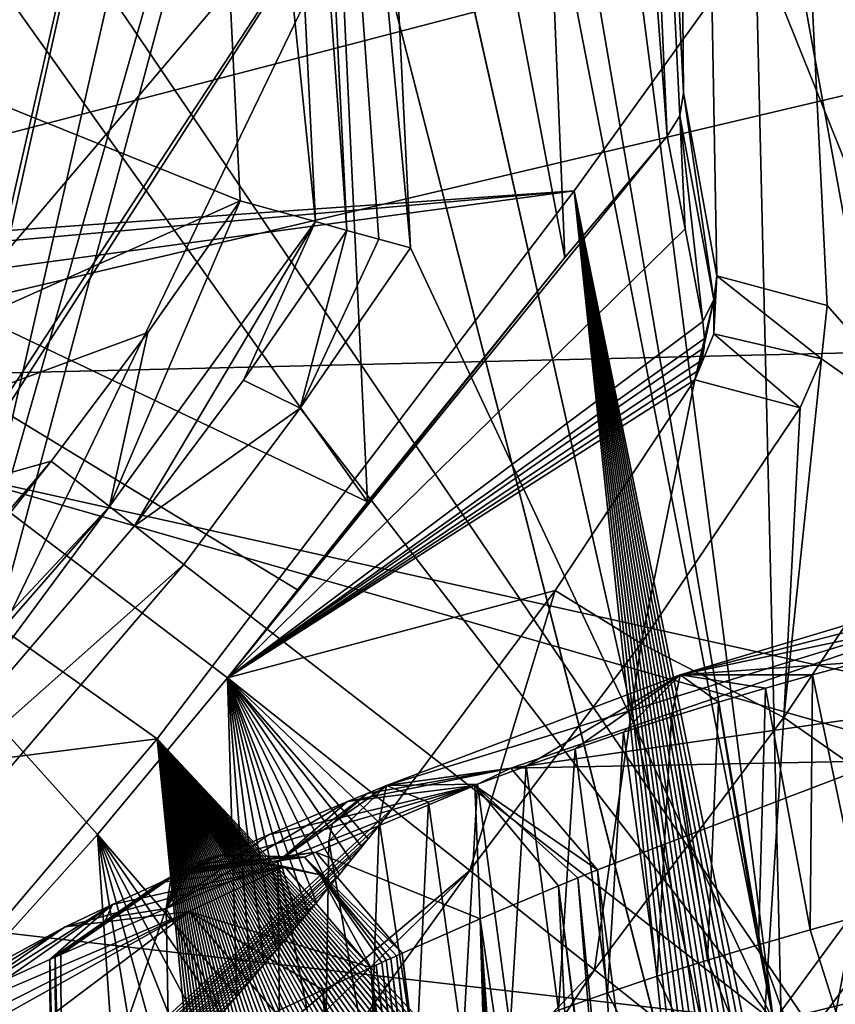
# Model space of a CAD drawing. Header units: metres. Extents: x -147 to 294, y -23 to 81.
# Tile 607 of 656: x 243.66 to 245.98, y 33.33 to 36.14. Entities that reach past the tile are written whole.
import ezdxf

# ---------------------------------------------------------------- set-up
doc = ezdxf.new("R2010")
doc.units = ezdxf.units.M
doc.layers.add('solid_AVA_153', color=7, linetype='CONTINUOUS')

msp = doc.modelspace()

# ---------------------------------------------------------------- linework, layer by layer
at = {"layer": 'solid_AVA_153'}
for points in [[(246.538574, 29.1, 30.775841), (248.706894, 81.099998, 27.375357), (243.989975, 81.099998, 33.2906)], [(244.794739, 36.865997, 32.606953), (246.538574, 29.1, 30.775841), (243.989975, 81.099998, 33.2906)], [(244.215012, 38.169567, 6.891892), (248.706894, 81.099998, 12.624644), (246.538559, 29.1, 9.224134)], [(243.30719, 37.106106, 38), (246.129807, 46.438423, 38), (246.003281, 33.129341, 38)], [(244.305588, 44.894672, 50.5), (246.910339, 35.236492, 50.5), (246.122345, 46.086388, 50.5)], [(246.391983, 35.131569, 50.400002), (245.46843, 45.221516, 50.400532), (245.767242, 45.746544, 50.400002)], [(245.824585, 45.672493, 50.400002), (246.391983, 35.131569, 50.400002), (245.767242, 45.746544, 50.400002)], [(245.824585, 45.672493, 50.400002), (245.8582, 45.601879, 50.400002), (246.391983, 35.131569, 50.400002)], [(245.8582, 45.601879, 50.400002), (245.874634, 45.539082, 50.400002), (246.391983, 35.131569, 50.400002)], [(245.874634, 45.539082, 50.400002), (245.880875, 45.486702, 50.400002), (246.391983, 35.131569, 50.400002)], [(246.479996, 45.516254, 49.212582), (246.391983, 35.131569, 50.400002), (245.880875, 45.486702, 50.400002)], [(245.547256, 35.932426, 121.125519), (245.316818, 40.479019, 122.247528), (245.46843, 45.221516, 50.400532)], [(245.642685, 35.410507, 108.147598), (245.547256, 35.932426, 121.125519), (245.46843, 45.221516, 50.400532)], [(245.956848, 35.326374, 50.39967), (245.642685, 35.410507, 108.147598), (245.46843, 45.221516, 50.400532)], [(246.331604, 34.899544, 50.400002), (245.956848, 35.326374, 50.39967), (245.46843, 45.221516, 50.400532)], [(246.379242, 35.011032, 50.400002), (246.331604, 34.899544, 50.400002), (245.46843, 45.221516, 50.400532)], [(246.391983, 35.131569, 50.400002), (246.379242, 35.011032, 50.400002), (245.46843, 45.221516, 50.400532)], [(244.819504, 44.816261, 123.964371), (245.085983, 45.040325, 123.30806), (245.501328, 35.808823, 121.418015)], [(245.547256, 35.932426, 121.125519), (245.085983, 45.040325, 123.30806), (245.316818, 40.479019, 122.247528)], [(245.536713, 35.866276, 121.275642), (245.085983, 45.040325, 123.30806), (245.547256, 35.932426, 121.125519)], [(245.536713, 35.866276, 121.275642), (245.501328, 35.808823, 121.418015), (245.085983, 45.040325, 123.30806)], [(244.305588, 44.894672, 50.5), (246.87944, 34.935654, 50.5), (246.910339, 35.236492, 50.5)], [(244.305588, 44.894672, 50.5), (246.760696, 34.658627, 50.5), (246.87944, 34.935654, 50.5)], [(244.305588, 44.894672, 50.5), (246.299561, 33.959507, 50.5), (246.760696, 34.658627, 50.5)], [(244.305588, 44.894672, 50.5), (245.803574, 33.285667, 50.5), (246.299561, 33.959507, 50.5)], [(244.305588, 44.894672, 50.5), (244.504059, 40.873585, 50.5), (245.803574, 33.285667, 50.5)], [(244.819504, 44.816261, 123.964371), (245.20929, 35.462311, 121.799873), (244.416718, 39.651325, 123.082787)], [(244.819504, 44.816261, 123.964371), (245.501328, 35.808823, 121.418015), (245.20929, 35.462311, 121.799873)], [(244.504059, 40.873585, 50.5), (244.563309, 39.673191, 50.5), (245.803574, 33.285667, 50.5)], [(239.723022, 35.679329, 235.157227), (233.324097, 39.727238, 217.482941), (244.986038, 36.865067, 232.500244)], [(244.416718, 39.651325, 123.082787), (244.647568, 34.766499, 121.867149), (242.264969, 38.116291, 122.841164)], [(244.390289, 39.565418, 40.294601), (244.76976, 35.490639, 50.5), (244.563309, 39.673191, 50.5)], [(245.20929, 35.462311, 121.799873), (244.647568, 34.766499, 121.867149), (244.416718, 39.651325, 123.082787)], [(244.563309, 39.673191, 50.5), (244.76976, 35.490639, 50.5), (245.803574, 33.285667, 50.5)], [(243.785645, 39.552311, 34.225029), (243.65094, 39.546509, 34.446419), (242.078827, 33.624996, 34.270187)], [(242.193436, 33.552658, 34.050117), (243.785645, 39.552311, 34.225029), (242.078827, 33.624996, 34.270187)], [(242.193436, 33.552658, 34.050117), (243.650909, 39.546482, 34.003658), (243.785645, 39.552311, 34.225029)], [(244.499237, 35.564903, 40.087296), (244.300888, 39.554173, 40.085945), (244.091492, 39.531368, 40)], [(244.588959, 35.540154, 40.294754), (244.390289, 39.565418, 40.294601), (244.300888, 39.554173, 40.085945)], [(244.499237, 35.564903, 40.087296), (244.588959, 35.540154, 40.294754), (244.300888, 39.554173, 40.085945)], [(244.679367, 35.515377, 45.397667), (244.76976, 35.490639, 50.5), (244.390289, 39.565418, 40.294601)], [(244.588959, 35.540154, 40.294754), (244.679367, 35.515377, 45.397667), (244.390289, 39.565418, 40.294601)], [(241.948624, 36.566643, 40), (244.284485, 35.624462, 40), (244.091492, 39.531368, 40)], [(244.499237, 35.564903, 40.087296), (244.091492, 39.531368, 40), (244.284485, 35.624462, 40)], [(224.334702, 33.869732, 38), (243.84761, 39.099998, 38), (222.932678, 39.099998, 38)], [(224.334702, 33.869732, 38), (242.445587, 33.869732, 38), (243.84761, 39.099998, 38)], [(244.56929, 39.099998, 37.69223), (243.84761, 39.099998, 38), (242.445587, 33.869732, 38)], [(243.462204, 34.249554, 37.69223), (244.56929, 39.099998, 37.69223), (242.445587, 33.869732, 38)], [(243.311859, 33.371708, 36.95837), (243.430084, 39.099998, 2.958369), (244.846741, 39.099998, 36.95837)], [(243.462204, 34.249554, 37.69223), (243.311859, 33.371708, 36.95837), (244.846741, 39.099998, 36.95837)], [(243.462204, 34.249554, 37.69223), (244.846741, 39.099998, 36.95837), (244.56929, 39.099998, 37.69223)], [(244.986038, 36.865067, 232.500244), (249.112534, 38.283241, 228.361938), (264.019104, 34.753017, 240.074326)], [(244.215012, 38.169567, 6.891892), (246.538559, 29.1, 9.224134), (242.14772, 29.1, 5.429315)], [(243.617462, 35.477203, 6.420531), (244.215012, 38.169567, 6.891892), (242.14772, 29.1, 5.429315)], [(243.617462, 35.477203, 6.420531), (244.794739, 36.865997, 32.606953), (244.215012, 38.169567, 6.891892)], [(244.647568, 34.766499, 121.867149), (241.805145, 36.122459, 122.370972), (242.264969, 38.116291, 122.841164)], [(243.722351, 37.86853, 30.549795), (243.588272, 37.884777, 30.770706), (241.081177, 32.294712, 30.59444)], [(241.182648, 32.204506, 30.374884), (243.588226, 37.884727, 30.328777), (243.722351, 37.86853, 30.549795)], [(245.753021, 36.371639, 124.061821), (242.246628, 37.908474, 124.647385), (242.171402, 35.438091, 124.036293)], [(241.182648, 32.204506, 30.374884), (243.722351, 37.86853, 30.549795), (241.081177, 32.294712, 30.59444)], [(252.184906, 37.385929, 236.297989), (242.548843, 35.108871, 241.556229), (251.24855, 35.315937, 242.547348)], [(252.184906, 37.385929, 236.297989), (242.904221, 37.091869, 235.573471), (242.548843, 35.108871, 241.556229)], [(243.30719, 37.106106, 38), (246.003281, 33.129341, 38), (240.985245, 28.825167, 38)], [(246.862991, 33.607586, 140.477921), (246.234894, 37.081207, 124.207329), (245.753021, 36.371639, 124.061821)], [(239.723022, 35.679329, 235.157227), (244.986038, 36.865067, 232.500244), (255.872147, 32.092327, 247.658936)], [(241.783661, 32.260132, 5.635258), (242.14772, 31.37385, 34.570686), (244.794739, 36.865997, 32.606953)], [(241.783661, 32.260132, 5.635258), (244.794739, 36.865997, 32.606953), (242.14772, 32.743221, 5.429315)], [(244.794739, 36.865997, 32.606953), (242.14772, 31.37385, 34.570686), (246.538574, 29.1, 30.775841)], [(242.14772, 32.743221, 5.429315), (244.794739, 36.865997, 32.606953), (243.617462, 35.477203, 6.420531)], [(244.986038, 36.865067, 232.500244), (264.019104, 34.753017, 240.074326), (255.872147, 32.092327, 247.658936)], [(241.948624, 36.566643, 40), (240.741974, 34.038769, 40), (244.284485, 35.624462, 40)], [(245.236282, 35.653236, 123.914223), (245.753021, 36.371639, 124.061821), (242.171402, 35.438091, 124.036293)], [(245.840424, 32.692257, 138.058548), (245.753021, 36.371639, 124.061821), (245.236282, 35.653236, 123.914223)], [(245.840424, 32.692257, 138.058548), (246.862991, 33.607586, 140.477921), (245.753021, 36.371639, 124.061821)], [(243.878204, 33.818138, 121.669106), (243.491791, 33.388474, 121.580017), (241.805145, 36.122459, 122.370972)], [(244.248657, 34.264729, 121.762436), (243.878204, 33.818138, 121.669106), (241.805145, 36.122459, 122.370972)], [(244.448151, 34.515644, 121.814941), (244.248657, 34.264729, 121.762436), (241.805145, 36.122459, 122.370972)], [(244.647568, 34.766499, 121.867149), (244.448151, 34.515644, 121.814941), (241.805145, 36.122459, 122.370972)], [(245.634277, 35.341896, 108.150352), (245.536713, 35.866276, 121.275642), (245.547256, 35.932426, 121.125519)], [(245.634277, 35.341896, 108.150352), (245.547256, 35.932426, 121.125519), (245.642685, 35.410507, 108.147598)], [(245.552032, 35.544464, 114.782608), (245.501328, 35.808823, 121.418015), (245.536713, 35.866276, 121.275642)], [(245.552032, 35.544464, 114.782608), (245.536713, 35.866276, 121.275642), (245.602646, 35.280354, 108.152641)], [(245.634277, 35.341896, 108.150352), (245.602646, 35.280354, 108.152641), (245.536713, 35.866276, 121.275642)], [(245.501328, 35.808823, 121.418015), (244.248657, 34.264729, 121.762436), (245.20929, 35.462311, 121.799873)], [(245.552032, 35.544464, 114.782608), (244.248657, 34.264729, 121.762436), (245.501328, 35.808823, 121.418015)], [(239.723022, 35.679329, 235.157227), (245.740753, 29.875259, 252.498108), (234.527771, 28.299406, 254.160568)], [(239.723022, 35.679329, 235.157227), (255.872147, 32.092327, 247.658936), (245.740753, 29.875259, 252.498108)], [(242.320923, 35.395046, 124.016975), (245.236282, 35.653236, 123.914223), (242.171402, 35.438091, 124.036293)], [(242.320923, 35.395046, 124.016975), (242.390503, 35.267757, 123.980827), (245.236282, 35.653236, 123.914223)], [(242.390503, 35.267757, 123.980827), (244.048447, 34.091057, 123.589394), (245.236282, 35.653236, 123.914223)], [(245.572662, 32.458683, 137.502853), (245.236282, 35.653236, 123.914223), (244.048447, 34.091057, 123.589394)], [(245.821915, 32.676155, 138.017776), (245.840424, 32.692257, 138.058548), (245.236282, 35.653236, 123.914223)], [(245.803314, 32.659958, 137.977173), (245.821915, 32.676155, 138.017776), (245.236282, 35.653236, 123.914223)], [(245.784622, 32.643669, 137.936737), (245.803314, 32.659958, 137.977173), (245.236282, 35.653236, 123.914223)], [(245.765839, 32.627285, 137.896454), (245.784622, 32.643669, 137.936737), (245.236282, 35.653236, 123.914223)], [(245.746964, 32.610809, 137.856354), (245.765839, 32.627285, 137.896454), (245.236282, 35.653236, 123.914223)], [(245.727997, 32.594246, 137.816406), (245.746964, 32.610809, 137.856354), (245.236282, 35.653236, 123.914223)], [(245.708923, 32.577587, 137.776627), (245.727997, 32.594246, 137.816406), (245.236282, 35.653236, 123.914223)], [(245.689758, 32.560848, 137.737015), (245.708923, 32.577587, 137.776627), (245.236282, 35.653236, 123.914223)], [(245.670502, 32.544022, 137.697571), (245.689758, 32.560848, 137.737015), (245.236282, 35.653236, 123.914223)], [(245.651138, 32.527111, 137.658295), (245.670502, 32.544022, 137.697571), (245.236282, 35.653236, 123.914223)], [(245.631668, 32.510124, 137.619186), (245.651138, 32.527111, 137.658295), (245.236282, 35.653236, 123.914223)], [(245.612106, 32.493053, 137.580246), (245.631668, 32.510124, 137.619186), (245.236282, 35.653236, 123.914223)], [(245.592438, 32.475906, 137.541473), (245.612106, 32.493053, 137.580246), (245.236282, 35.653236, 123.914223)], [(245.572662, 32.458683, 137.502853), (245.592438, 32.475906, 137.541473), (245.236282, 35.653236, 123.914223)], [(244.284485, 35.624462, 40), (240.741974, 34.038769, 40), (244.021805, 35.248577, 40)], [(244.284485, 35.624462, 40), (244.021805, 35.248577, 40), (243.912582, 34.752804, 40.085888)], [(244.499237, 35.564903, 40.087296), (244.284485, 35.624462, 40), (243.912582, 34.752804, 40.085888)], [(244.499237, 35.564903, 40.087296), (243.912582, 34.752804, 40.085888), (243.98349, 34.697662, 40.294765)], [(244.499237, 35.564903, 40.087296), (243.98349, 34.697662, 40.294765), (244.294067, 35.113316, 40.294765)], [(244.499237, 35.564903, 40.087296), (244.294067, 35.113316, 40.294765), (244.588959, 35.540154, 40.294754)], [(245.552032, 35.544464, 114.782608), (245.602646, 35.280354, 108.152641), (244.248657, 34.264729, 121.762436)], [(244.294067, 35.113316, 40.294765), (244.455704, 35.033039, 50.5), (244.588959, 35.540154, 40.294754)], [(244.679367, 35.515377, 45.397667), (244.588959, 35.540154, 40.294754), (244.455704, 35.033039, 50.5)], [(244.455704, 35.033039, 50.5), (244.76976, 35.490639, 50.5), (244.679367, 35.515377, 45.397667)], [(244.76976, 35.490639, 50.5), (244.455704, 35.033039, 50.5), (245.803574, 33.285667, 50.5)], [(245.20929, 35.462311, 121.799873), (244.248657, 34.264729, 121.762436), (244.448151, 34.515644, 121.814941)], [(245.20929, 35.462311, 121.799873), (244.448151, 34.515644, 121.814941), (244.647568, 34.766499, 121.867149)], [(245.634476, 35.245186, 106.205986), (245.634277, 35.341896, 108.150352), (245.642685, 35.410507, 108.147598)], [(245.940887, 35.174187, 50.400002), (245.634476, 35.245186, 106.205986), (245.642685, 35.410507, 108.147598)], [(245.940887, 35.174187, 50.400002), (245.642685, 35.410507, 108.147598), (245.956848, 35.326374, 50.39967)], [(245.634277, 35.341896, 108.150352), (245.580276, 35.114582, 105.489365), (245.591049, 35.141708, 105.749413)], [(245.634476, 35.245186, 106.205986), (245.580276, 35.114582, 105.489365), (245.634277, 35.341896, 108.150352)], [(245.634277, 35.341896, 108.150352), (245.591049, 35.141708, 105.749413), (245.607208, 35.231979, 107.086845)], [(245.634277, 35.341896, 108.150352), (245.607208, 35.231979, 107.086845), (245.602646, 35.280354, 108.152641)], [(251.24855, 35.315937, 242.547348), (242.548843, 35.108871, 241.556229), (249.415787, 33.142963, 248.607086)], [(246.331604, 34.899544, 50.400002), (245.940887, 35.174187, 50.400002), (245.956848, 35.326374, 50.39967)], [(245.607208, 35.231979, 107.086845), (244.248657, 34.264729, 121.762436), (245.602646, 35.280354, 108.152641)], [(244.021805, 35.248577, 40), (240.741974, 34.038769, 40), (243.746506, 34.881866, 40)], [(242.390503, 35.267757, 123.980827), (242.534698, 33.899944, 123.624115), (244.048447, 34.091057, 123.589394)], [(244.021805, 35.248577, 40), (243.746506, 34.881866, 40), (243.912582, 34.752804, 40.085888)], [(245.879822, 35.034138, 50.400002), (245.580276, 35.114582, 105.489365), (245.634476, 35.245186, 106.205986)], [(245.940887, 35.174187, 50.400002), (245.879822, 35.034138, 50.400002), (245.634476, 35.245186, 106.205986)], [(245.607208, 35.231979, 107.086845), (245.606049, 35.206467, 106.61972), (244.248657, 34.264729, 121.762436)], [(245.607208, 35.231979, 107.086845), (245.591049, 35.141708, 105.749413), (245.599869, 35.170208, 106.074593)], [(245.607208, 35.231979, 107.086845), (245.599869, 35.170208, 106.074593), (245.606049, 35.206467, 106.61972)], [(245.606049, 35.206467, 106.61972), (245.599869, 35.170208, 106.074593), (244.248657, 34.264729, 121.762436)], [(245.599869, 35.170208, 106.074593), (245.591049, 35.141708, 105.749413), (244.248657, 34.264729, 121.762436)], [(245.833633, 34.15136, 50.400002), (245.879822, 35.034138, 50.400002), (245.940887, 35.174187, 50.400002)], [(246.331604, 34.899544, 50.400002), (245.833633, 34.15136, 50.400002), (245.940887, 35.174187, 50.400002)], [(245.591049, 35.141708, 105.749413), (245.580276, 35.114582, 105.489365), (244.248657, 34.264729, 121.762436)], [(242.548843, 35.108871, 241.556229), (241.736313, 33.029736, 247.459839), (249.415787, 33.142963, 248.607086)], [(244.294067, 35.113316, 40.294765), (243.98349, 34.697662, 40.294765), (244.455704, 35.033039, 50.5)], [(245.580276, 35.114582, 105.489365), (245.181732, 34.513268, 103.920746), (244.248657, 34.264729, 121.762436)], [(245.426575, 34.362583, 50.400002), (245.181732, 34.513268, 103.920746), (245.580276, 35.114582, 105.489365)], [(245.426575, 34.362583, 50.400002), (245.580276, 35.114582, 105.489365), (245.879822, 35.034138, 50.400002)], [(243.98349, 34.697662, 40.294765), (244.123962, 34.588097, 50.5), (244.455704, 35.033039, 50.5)], [(244.455704, 35.033039, 50.5), (244.123962, 34.588097, 50.5), (245.803574, 33.285667, 50.5)], [(245.833633, 34.15136, 50.400002), (245.426575, 34.362583, 50.400002), (245.879822, 35.034138, 50.400002)], [(242.916138, 33.910805, 40), (243.746506, 34.881866, 40), (240.741974, 34.038769, 40)], [(243.746506, 34.881866, 40), (242.164276, 32.886486, 40.08604), (243.912582, 34.752804, 40.085888)], [(242.916138, 33.910805, 40), (242.164276, 32.886486, 40.08604), (243.746506, 34.881866, 40)], [(246.324966, 33.808048, 49.227219), (245.833633, 34.15136, 50.400002), (246.331604, 34.899544, 50.400002)], [(243.912582, 34.752804, 40.085888), (242.164276, 32.886486, 40.08604), (242.233322, 32.828251, 40.294762)], [(243.15123, 33.722931, 40.294765), (243.912582, 34.752804, 40.085888), (242.233322, 32.828251, 40.294762)], [(243.15123, 33.722931, 40.294765), (243.98349, 34.697662, 40.294765), (243.912582, 34.752804, 40.085888)], [(243.15123, 33.722931, 40.294765), (244.123962, 34.588097, 50.5), (243.98349, 34.697662, 40.294765)], [(243.15123, 33.722931, 40.294765), (243.260284, 33.578846, 50.5), (244.123962, 34.588097, 50.5)], [(244.123962, 34.588097, 50.5), (243.260284, 33.578846, 50.5), (245.803574, 33.285667, 50.5)], [(246.702576, 34.572628, 148.761703), (245.055908, 34.007629, 144.287567), (244.701202, 33.957726, 144.42424)], [(245.537888, 34.273849, 146.724762), (246.702576, 34.572628, 148.761703), (244.701202, 33.957726, 144.42424)], [(246.702576, 34.572628, 148.761703), (246.947433, 34.27924, 148.69725), (245.055908, 34.007629, 144.287567)], [(245.537888, 34.273849, 146.724762), (246.34552, 34.515572, 148.901062), (246.702576, 34.572628, 148.761703)], [(246.197281, 34.412018, 148.862274), (246.34552, 34.515572, 148.901062), (245.537888, 34.273849, 146.724762)], [(245.181732, 34.513268, 103.920746), (244.718018, 33.891735, 102.977257), (244.248657, 34.264729, 121.762436)], [(244.939163, 33.715904, 50.400002), (244.718018, 33.891735, 102.977257), (245.181732, 34.513268, 103.920746)], [(245.426575, 34.362583, 50.400002), (244.939163, 33.715904, 50.400002), (245.181732, 34.513268, 103.920746)], [(246.197281, 34.412018, 148.862274), (245.537888, 34.273849, 146.724762), (246.048248, 34.309349, 148.823868)], [(245.2939, 33.432716, 50.400002), (244.939163, 33.715904, 50.400002), (245.426575, 34.362583, 50.400002)], [(245.833633, 34.15136, 50.400002), (245.2939, 33.432716, 50.400002), (245.426575, 34.362583, 50.400002)], [(245.914978, 34.273273, 148.473282), (246.048248, 34.309349, 148.823868), (245.537888, 34.273849, 146.724762)], [(245.914978, 34.273273, 148.473282), (246.058426, 33.588448, 148.891449), (246.048248, 34.309349, 148.823868)], [(244.275253, 33.357937, 102.550156), (243.878204, 33.818138, 121.669106), (244.248657, 34.264729, 121.762436)], [(244.684052, 33.848927, 102.937248), (244.649704, 33.805965, 102.900299), (244.248657, 34.264729, 121.762436)], [(244.718018, 33.891735, 102.977257), (244.684052, 33.848927, 102.937248), (244.248657, 34.264729, 121.762436)], [(244.631332, 33.782806, 102.844048), (244.248657, 34.264729, 121.762436), (244.649704, 33.805965, 102.900299)], [(244.60022, 33.744705, 102.853943), (244.248657, 34.264729, 121.762436), (244.631332, 33.782806, 102.844048)], [(244.567215, 33.704483, 102.855415), (244.248657, 34.264729, 121.762436), (244.60022, 33.744705, 102.853943)], [(244.538193, 33.668953, 102.812119), (244.248657, 34.264729, 121.762436), (244.567215, 33.704483, 102.855415)], [(244.501877, 33.624855, 102.762245), (244.248657, 34.264729, 121.762436), (244.538193, 33.668953, 102.812119)], [(244.478241, 33.59642, 102.738335), (244.248657, 34.264729, 121.762436), (244.501877, 33.624855, 102.762245)], [(244.450989, 33.563831, 102.715332), (244.248657, 34.264729, 121.762436), (244.478241, 33.59642, 102.738335)], [(244.4207, 33.527832, 102.691284), (244.248657, 34.264729, 121.762436), (244.450989, 33.563831, 102.715332)], [(244.388077, 33.489311, 102.662918), (244.248657, 34.264729, 121.762436), (244.4207, 33.527832, 102.691284)], [(244.353348, 33.448551, 102.629173), (244.248657, 34.264729, 121.762436), (244.388077, 33.489311, 102.662918)], [(244.316025, 33.405052, 102.591187), (244.248657, 34.264729, 121.762436), (244.353348, 33.448551, 102.629173)], [(244.275253, 33.357937, 102.550156), (244.248657, 34.264729, 121.762436), (244.316025, 33.405052, 102.591187)], [(245.099564, 34.012615, 146.280182), (245.537888, 34.273849, 146.724762), (244.701202, 33.957726, 144.42424)], [(246.116898, 34.028702, 146.463394), (245.055908, 34.007629, 144.287567), (246.947433, 34.27924, 148.69725)], [(245.238678, 34.062061, 146.655212), (245.537888, 34.273849, 146.724762), (245.099564, 34.012615, 146.280182)], [(245.376877, 34.109505, 147.026443), (245.537888, 34.273849, 146.724762), (245.238678, 34.062061, 146.655212)], [(245.513168, 34.154072, 147.39415), (245.537888, 34.273849, 146.724762), (245.376877, 34.109505, 147.026443)], [(245.647705, 34.195801, 147.758163), (245.537888, 34.273849, 146.724762), (245.513168, 34.154072, 147.39415)], [(245.78154, 34.235466, 148.11795), (245.537888, 34.273849, 146.724762), (245.647705, 34.195801, 147.758163)], [(245.914978, 34.273273, 148.473282), (245.537888, 34.273849, 146.724762), (245.78154, 34.235466, 148.11795)], [(245.914978, 34.273273, 148.473282), (245.78154, 34.235466, 148.11795), (245.908859, 33.547096, 148.496674)], [(245.914978, 34.273273, 148.473282), (245.908859, 33.547096, 148.496674), (246.058426, 33.588448, 148.891449)], [(245.78154, 34.235466, 148.11795), (245.647705, 34.195801, 147.758163), (245.761337, 33.504292, 148.106339)], [(245.78154, 34.235466, 148.11795), (245.761337, 33.504292, 148.106339), (245.908859, 33.547096, 148.496674)], [(245.647705, 34.195801, 147.758163), (245.513168, 34.154072, 147.39415), (245.615829, 33.460037, 147.720444)], [(245.647705, 34.195801, 147.758163), (245.615829, 33.460037, 147.720444), (245.761337, 33.504292, 148.106339)], [(245.762711, 33.059254, 49.227219), (245.2939, 33.432716, 50.400002), (245.833633, 34.15136, 50.400002)], [(245.513168, 34.154072, 147.39415), (245.376877, 34.109505, 147.026443), (245.472351, 33.414333, 147.338974)], [(245.513168, 34.154072, 147.39415), (245.472351, 33.414333, 147.338974), (245.615829, 33.460037, 147.720444)], [(246.324966, 33.808048, 49.227219), (245.762711, 33.059254, 49.227219), (245.833633, 34.15136, 50.400002)], [(245.376877, 34.109505, 147.026443), (245.238678, 34.062061, 146.655212), (245.330841, 33.366825, 146.96167)], [(245.376877, 34.109505, 147.026443), (245.330841, 33.366825, 146.96167), (245.472351, 33.414333, 147.338974)], [(242.534698, 33.899944, 123.624115), (242.684113, 32.482647, 123.250641), (244.048447, 34.091057, 123.589394)], [(244.326233, 31.264784, 135.51239), (244.048447, 34.091057, 123.589394), (242.684113, 32.482647, 123.250641)], [(245.552582, 32.441261, 137.463516), (245.572662, 32.458683, 137.502853), (244.048447, 34.091057, 123.589394)], [(244.355667, 31.294147, 135.55127), (244.048447, 34.091057, 123.589394), (244.326233, 31.264784, 135.51239)], [(244.384918, 31.323307, 135.590225), (244.048447, 34.091057, 123.589394), (244.355667, 31.294147, 135.55127)], [(244.413956, 31.352247, 135.629227), (244.048447, 34.091057, 123.589394), (244.384918, 31.323307, 135.590225)], [(244.442749, 31.380953, 135.668274), (244.048447, 34.091057, 123.589394), (244.413956, 31.352247, 135.629227)], [(244.471329, 31.409407, 135.707367), (244.048447, 34.091057, 123.589394), (244.442749, 31.380953, 135.668274)], [(244.49968, 31.437616, 135.74649), (244.048447, 34.091057, 123.589394), (244.471329, 31.409407, 135.707367)], [(244.527908, 31.465696, 135.785812), (244.048447, 34.091057, 123.589394), (244.49968, 31.437616, 135.74649)], [(244.556046, 31.493649, 135.825317), (244.048447, 34.091057, 123.589394), (244.527908, 31.465696, 135.785812)], [(244.584076, 31.521467, 135.865005), (244.048447, 34.091057, 123.589394), (244.556046, 31.493649, 135.825317)], [(244.611969, 31.549139, 135.904846), (244.048447, 34.091057, 123.589394), (244.584076, 31.521467, 135.865005)], [(244.639755, 31.576656, 135.944839), (244.048447, 34.091057, 123.589394), (244.611969, 31.549139, 135.904846)], [(244.667404, 31.604012, 135.984955), (244.048447, 34.091057, 123.589394), (244.639755, 31.576656, 135.944839)], [(244.694901, 31.631193, 136.025177), (244.048447, 34.091057, 123.589394), (244.667404, 31.604012, 135.984955)], [(244.72226, 31.65819, 136.065506), (244.048447, 34.091057, 123.589394), (244.694901, 31.631193, 136.025177)], [(244.749451, 31.684996, 136.105896), (244.048447, 34.091057, 123.589394), (244.72226, 31.65819, 136.065506)], [(244.776489, 31.711601, 136.146362), (244.048447, 34.091057, 123.589394), (244.749451, 31.684996, 136.105896)], [(244.80336, 31.737993, 136.186859), (244.048447, 34.091057, 123.589394), (244.776489, 31.711601, 136.146362)], [(244.830032, 31.764166, 136.227402), (244.048447, 34.091057, 123.589394), (244.80336, 31.737993, 136.186859)], [(244.856537, 31.790108, 136.26796), (244.048447, 34.091057, 123.589394), (244.830032, 31.764166, 136.227402)], [(244.882828, 31.815809, 136.308502), (244.048447, 34.091057, 123.589394), (244.856537, 31.790108, 136.26796)], [(244.90892, 31.841261, 136.349045), (244.048447, 34.091057, 123.589394), (244.882828, 31.815809, 136.308502)], [(244.934814, 31.866453, 136.389542), (244.048447, 34.091057, 123.589394), (244.90892, 31.841261, 136.349045)], [(244.96048, 31.891378, 136.429993), (244.048447, 34.091057, 123.589394), (244.934814, 31.866453, 136.389542)], [(244.985916, 31.916023, 136.470383), (244.048447, 34.091057, 123.589394), (244.96048, 31.891378, 136.429993)], [(245.011124, 31.940382, 136.510681), (244.048447, 34.091057, 123.589394), (244.985916, 31.916023, 136.470383)], [(245.036087, 31.964443, 136.550888), (244.048447, 34.091057, 123.589394), (245.011124, 31.940382, 136.510681)], [(245.060791, 31.988199, 136.590973), (244.048447, 34.091057, 123.589394), (245.036087, 31.964443, 136.550888)], [(245.085236, 32.011639, 136.630936), (244.048447, 34.091057, 123.589394), (245.060791, 31.988199, 136.590973)], [(245.109467, 32.034801, 136.670853), (244.048447, 34.091057, 123.589394), (245.085236, 32.011639, 136.630936)], [(245.133514, 32.057701, 136.710739), (244.048447, 34.091057, 123.589394), (245.109467, 32.034801, 136.670853)], [(245.157349, 32.080334, 136.75061), (244.048447, 34.091057, 123.589394), (245.133514, 32.057701, 136.710739)], [(245.180984, 32.102703, 136.790436), (244.048447, 34.091057, 123.589394), (245.157349, 32.080334, 136.75061)], [(245.204422, 32.124802, 136.830246), (244.048447, 34.091057, 123.589394), (245.180984, 32.102703, 136.790436)], [(245.227646, 32.146633, 136.870041), (244.048447, 34.091057, 123.589394), (245.204422, 32.124802, 136.830246)], [(245.250687, 32.168194, 136.90979), (244.048447, 34.091057, 123.589394), (245.227646, 32.146633, 136.870041)], [(245.273529, 32.189484, 136.949524), (244.048447, 34.091057, 123.589394), (245.250687, 32.168194, 136.90979)], [(245.296188, 32.210503, 136.989227), (244.048447, 34.091057, 123.589394), (245.273529, 32.189484, 136.949524)], [(245.318634, 32.231251, 137.0289), (244.048447, 34.091057, 123.589394), (245.296188, 32.210503, 136.989227)], [(245.340881, 32.251724, 137.068558), (244.048447, 34.091057, 123.589394), (245.318634, 32.231251, 137.0289)], [(245.36293, 32.271923, 137.108185), (244.048447, 34.091057, 123.589394), (245.340881, 32.251724, 137.068558)], [(245.384796, 32.291847, 137.147781), (244.048447, 34.091057, 123.589394), (245.36293, 32.271923, 137.108185)], [(245.406448, 32.311497, 137.187347), (244.048447, 34.091057, 123.589394), (245.384796, 32.291847, 137.147781)], [(245.427917, 32.330868, 137.226883), (244.048447, 34.091057, 123.589394), (245.406448, 32.311497, 137.187347)], [(245.449188, 32.349964, 137.266388), (244.048447, 34.091057, 123.589394), (245.427917, 32.330868, 137.226883)], [(245.470261, 32.368782, 137.305878), (244.048447, 34.091057, 123.589394), (245.449188, 32.349964, 137.266388)], [(245.491135, 32.387321, 137.345322), (244.048447, 34.091057, 123.589394), (245.470261, 32.368782, 137.305878)], [(245.51181, 32.405582, 137.38475), (244.048447, 34.091057, 123.589394), (245.491135, 32.387321, 137.345322)], [(245.532288, 32.423561, 137.424149), (244.048447, 34.091057, 123.589394), (245.51181, 32.405582, 137.38475)], [(245.552582, 32.441261, 137.463516), (244.048447, 34.091057, 123.589394), (245.532288, 32.423561, 137.424149)], [(245.238678, 34.062061, 146.655212), (245.099564, 34.012615, 146.280182), (245.19133, 33.317635, 146.588608)], [(245.238678, 34.062061, 146.655212), (245.19133, 33.317635, 146.588608), (245.330841, 33.366825, 146.96167)], [(245.099564, 34.012615, 146.280182), (244.701202, 33.957726, 144.42424), (244.96048, 33.961994, 145.901108)], [(245.099564, 34.012615, 146.280182), (244.96048, 33.961994, 145.901108), (245.053909, 33.26746, 146.220352)], [(245.099564, 34.012615, 146.280182), (245.053909, 33.26746, 146.220352), (245.19133, 33.317635, 146.588608)], [(246.116898, 34.028702, 146.463394), (245.302704, 33.717964, 144.240814), (245.055908, 34.007629, 144.287567)], [(245.613098, 31.35177, 143.714615), (245.302704, 33.717964, 144.240814), (246.116898, 34.028702, 146.463394)], [(245.739578, 31.403358, 144.061554), (245.613098, 31.35177, 143.714615), (246.116898, 34.028702, 146.463394)], [(246.518433, 31.698935, 146.187119), (245.739578, 31.403358, 144.061554), (246.116898, 34.028702, 146.463394)], [(245.055908, 34.007629, 144.287567), (244.953156, 33.958035, 143.978622), (244.590179, 33.912209, 144.117691)], [(244.646271, 33.935246, 144.272171), (245.055908, 34.007629, 144.287567), (244.590179, 33.912209, 144.117691)], [(244.646271, 33.935246, 144.272171), (244.701202, 33.957726, 144.42424), (245.055908, 34.007629, 144.287567)], [(245.055908, 34.007629, 144.287567), (245.302704, 33.717964, 144.240814), (244.953156, 33.958035, 143.978622)], [(244.953156, 33.958035, 143.978622), (244.499863, 33.768013, 142.750488), (244.146317, 33.721542, 142.885605)], [(244.365738, 33.8176, 143.497101), (244.953156, 33.958035, 143.978622), (244.146317, 33.721542, 142.885605)], [(244.365738, 33.8176, 143.497101), (244.590179, 33.912209, 144.117691), (244.953156, 33.958035, 143.978622)], [(244.953156, 33.958035, 143.978622), (244.968231, 33.577827, 143.321533), (244.499863, 33.768013, 142.750488)], [(244.680374, 33.855999, 145.131958), (244.701202, 33.957726, 144.42424), (244.537506, 33.799412, 144.742798)], [(244.54689, 33.848469, 144.387497), (244.537506, 33.799412, 144.742798), (244.701202, 33.957726, 144.42424)], [(244.54689, 33.848469, 144.387497), (244.701202, 33.957726, 144.42424), (244.646271, 33.935246, 144.272171)], [(244.821167, 33.91008, 145.518173), (244.701202, 33.957726, 144.42424), (244.680374, 33.855999, 145.131958)], [(244.96048, 33.961994, 145.901108), (244.701202, 33.957726, 144.42424), (244.821167, 33.91008, 145.518173)], [(244.96048, 33.961994, 145.901108), (244.821167, 33.91008, 145.518173), (244.918686, 33.216995, 145.857498)], [(244.96048, 33.961994, 145.901108), (244.918686, 33.216995, 145.857498), (245.053909, 33.26746, 146.220352)], [(244.953156, 33.958035, 143.978622), (245.19136, 33.672108, 143.935181), (244.968231, 33.577827, 143.321533)], [(245.246979, 33.695015, 144.08786), (245.19136, 33.672108, 143.935181), (244.953156, 33.958035, 143.978622)], [(245.302704, 33.717964, 144.240814), (245.246979, 33.695015, 144.08786), (244.953156, 33.958035, 143.978622)], [(246.299561, 33.959507, 50.5), (245.803574, 33.285667, 50.5), (246.647675, 33.492973, 38.31361)], [(244.3918, 33.740028, 144.351044), (244.646271, 33.935246, 144.272171), (244.590179, 33.912209, 144.117691)], [(244.54689, 33.848469, 144.387497), (244.646271, 33.935246, 144.272171), (244.3918, 33.740028, 144.351044)], [(244.073471, 33.607494, 143.478027), (244.590179, 33.912209, 144.117691), (244.365738, 33.8176, 143.497101)], [(244.073471, 33.607494, 143.478027), (244.3918, 33.740028, 144.351044), (244.590179, 33.912209, 144.117691)], [(244.821167, 33.91008, 145.518173), (244.680374, 33.855999, 145.131958), (244.78566, 33.166363, 145.500107)], [(244.821167, 33.91008, 145.518173), (244.78566, 33.166363, 145.500107), (244.918686, 33.216995, 145.857498)], [(240.319672, 29.826399, 50.400002), (244.684052, 33.848927, 102.937248), (244.718018, 33.891735, 102.977257)], [(240.319672, 29.826399, 50.400002), (244.718018, 33.891735, 102.977257), (244.939163, 33.715904, 50.400002)], [(240.319672, 29.826399, 50.400002), (244.649704, 33.805965, 102.900299), (244.684052, 33.848927, 102.937248)], [(244.54689, 33.848469, 144.387497), (244.3918, 33.740028, 144.351044), (244.537506, 33.799412, 144.742798)], [(244.680374, 33.855999, 145.131958), (244.537506, 33.799412, 144.742798), (244.6548, 33.115211, 145.147903)], [(244.680374, 33.855999, 145.131958), (244.6548, 33.115211, 145.147903), (244.78566, 33.166363, 145.500107)], [(243.936401, 32.980999, 102.23143), (243.491791, 33.388474, 121.580017), (243.878204, 33.818138, 121.669106)], [(244.230316, 33.306446, 102.506714), (243.878204, 33.818138, 121.669106), (244.275253, 33.357937, 102.550156)], [(244.181061, 33.250565, 102.460274), (243.878204, 33.818138, 121.669106), (244.230316, 33.306446, 102.506714)], [(244.127426, 33.19035, 102.409966), (243.878204, 33.818138, 121.669106), (244.181061, 33.250565, 102.460274)], [(244.069138, 33.125618, 102.355217), (243.878204, 33.818138, 121.669106), (244.127426, 33.19035, 102.409966)], [(244.005646, 33.055984, 102.295776), (243.878204, 33.818138, 121.669106), (244.069138, 33.125618, 102.355217)], [(243.936401, 32.980999, 102.23143), (243.878204, 33.818138, 121.669106), (244.005646, 33.055984, 102.295776)], [(244.073471, 33.607494, 143.478027), (244.365738, 33.8176, 143.497101), (244.146317, 33.721542, 142.885605)], [(240.319672, 29.826399, 50.400002), (244.631332, 33.782806, 102.844048), (244.649704, 33.805965, 102.900299)], [(244.537506, 33.799412, 144.742798), (244.3918, 33.740028, 144.351044), (244.526093, 33.063538, 144.800903)], [(244.537506, 33.799412, 144.742798), (244.526093, 33.063538, 144.800903), (244.6548, 33.115211, 145.147903)], [(246.324966, 33.808048, 49.227219), (246.154587, 32.747028, 38.190937), (245.762711, 33.059254, 49.227219)], [(240.319672, 29.826399, 50.400002), (244.60022, 33.744705, 102.853943), (244.631332, 33.782806, 102.844048)], [(244.153503, 33.735344, 142.693909), (244.225708, 33.760124, 142.663727), (244.057968, 33.68137, 142.639267)], [(244.410934, 33.727112, 142.503387), (244.057968, 33.68137, 142.639267), (244.225708, 33.760124, 142.663727)], [(244.499863, 33.768013, 142.750488), (244.467896, 33.753429, 142.661652), (244.114548, 33.70726, 142.796967)], [(244.130432, 33.714401, 142.841278), (244.499863, 33.768013, 142.750488), (244.114548, 33.70726, 142.796967)], [(244.130432, 33.714401, 142.841278), (244.146317, 33.721542, 142.885605), (244.499863, 33.768013, 142.750488)], [(244.467896, 33.753429, 142.661652), (244.225708, 33.760124, 142.663727), (244.153503, 33.735344, 142.693909)], [(244.410934, 33.727112, 142.503387), (244.225708, 33.760124, 142.663727), (244.513016, 33.703522, 142.569229)], [(244.467896, 33.753429, 142.661652), (244.513016, 33.703522, 142.569229), (244.225708, 33.760124, 142.663727)], [(244.499863, 33.768013, 142.750488), (244.746109, 33.479885, 142.708572), (244.467896, 33.753429, 142.661652)], [(244.968231, 33.577827, 143.321533), (244.746109, 33.479885, 142.708572), (244.499863, 33.768013, 142.750488)], [(240.319672, 29.826399, 50.400002), (244.567215, 33.704483, 102.855415), (244.60022, 33.744705, 102.853943)], [(244.153503, 33.735344, 142.693909), (244.057968, 33.68137, 142.639267), (244.074478, 33.68943, 142.680389)], [(244.073471, 33.607494, 143.478027), (244.399551, 33.011345, 144.459091), (244.3918, 33.740028, 144.351044)], [(244.153503, 33.735344, 142.693909), (244.074478, 33.68943, 142.680389), (244.08847, 33.69532, 142.724014)], [(244.10228, 33.701847, 142.761322), (244.153503, 33.735344, 142.693909), (244.08847, 33.69532, 142.724014)], [(244.10228, 33.701847, 142.761322), (244.467896, 33.753429, 142.661652), (244.153503, 33.735344, 142.693909)], [(244.10228, 33.701847, 142.761322), (244.114548, 33.70726, 142.796967), (244.467896, 33.753429, 142.661652)], [(244.3918, 33.740028, 144.351044), (244.399551, 33.011345, 144.459091), (244.526093, 33.063538, 144.800903)], [(244.467896, 33.753429, 142.661652), (244.714035, 33.465385, 142.619919), (244.513016, 33.703522, 142.569229)], [(244.730286, 33.472733, 142.664856), (244.714035, 33.465385, 142.619919), (244.467896, 33.753429, 142.661652)], [(244.730286, 33.472733, 142.664856), (244.467896, 33.753429, 142.661652), (244.746109, 33.479885, 142.708572)], [(240.537872, 29.42856, 50.400002), (240.319672, 29.826399, 50.400002), (244.939163, 33.715904, 50.400002)], [(240.319672, 29.826399, 50.400002), (244.538193, 33.668953, 102.812119), (244.567215, 33.704483, 102.855415)], [(243.139893, 31.216591, 50.400002), (240.537872, 29.42856, 50.400002), (244.939163, 33.715904, 50.400002)], [(245.2939, 33.432716, 50.400002), (243.139893, 31.216591, 50.400002), (244.939163, 33.715904, 50.400002)], [(244.410934, 33.727112, 142.503387), (243.78656, 33.555164, 141.87941), (243.920959, 33.618427, 142.256622)], [(244.410934, 33.727112, 142.503387), (244.139282, 33.598633, 141.74498), (243.78656, 33.555164, 141.87941)], [(244.410934, 33.727112, 142.503387), (243.920959, 33.618427, 142.256622), (244.057968, 33.68137, 142.639267)], [(244.073471, 33.607494, 143.478027), (244.146317, 33.721542, 142.885605), (244.130432, 33.714401, 142.841278)], [(244.073471, 33.607494, 143.478027), (244.130432, 33.714401, 142.841278), (244.114548, 33.70726, 142.796967)], [(244.073471, 33.607494, 143.478027), (244.114548, 33.70726, 142.796967), (244.10228, 33.701847, 142.761322)], [(244.073471, 33.607494, 143.478027), (244.10228, 33.701847, 142.761322), (244.08847, 33.69532, 142.724014)], [(244.410934, 33.727112, 142.503387), (244.657227, 33.439323, 142.462646), (244.139282, 33.598633, 141.74498)], [(244.410934, 33.727112, 142.503387), (244.513016, 33.703522, 142.569229), (244.657227, 33.439323, 142.462646)], [(244.513016, 33.703522, 142.569229), (244.714035, 33.465385, 142.619919), (244.700546, 33.459846, 142.582886)], [(244.513016, 33.703522, 142.569229), (244.700546, 33.459846, 142.582886), (244.687775, 33.453373, 142.547333)], [(244.513016, 33.703522, 142.569229), (244.687775, 33.453373, 142.547333), (244.657227, 33.439323, 142.462646)], [(245.302704, 33.717964, 144.240814), (245.487122, 31.299347, 143.368515), (245.246979, 33.695015, 144.08786)], [(245.613098, 31.35177, 143.714615), (245.487122, 31.299347, 143.368515), (245.302704, 33.717964, 144.240814)], [(244.074478, 33.68943, 142.680389), (243.900513, 33.570961, 142.601517), (243.742584, 33.461868, 142.564133)], [(244.074478, 33.68943, 142.680389), (243.742584, 33.461868, 142.564133), (243.757889, 33.468842, 142.605209)], [(244.074478, 33.68943, 142.680389), (243.757889, 33.468842, 142.605209), (243.773376, 33.475899, 142.648331)], [(243.930756, 33.584862, 142.685913), (244.074478, 33.68943, 142.680389), (243.773376, 33.475899, 142.648331)], [(244.074478, 33.68943, 142.680389), (244.057968, 33.68137, 142.639267), (243.900513, 33.570961, 142.601517)], [(243.900513, 33.570961, 142.601517), (244.057968, 33.68137, 142.639267), (243.920959, 33.618427, 142.256622)], [(243.930756, 33.584862, 142.685913), (244.08847, 33.69532, 142.724014), (244.074478, 33.68943, 142.680389)], [(244.073471, 33.607494, 143.478027), (244.08847, 33.69532, 142.724014), (243.930756, 33.584862, 142.685913)], [(245.246979, 33.695015, 144.08786), (245.346802, 32.450928, 143.651642), (245.19136, 33.672108, 143.935181)], [(245.246979, 33.695015, 144.08786), (245.487122, 31.299347, 143.368515), (245.346802, 32.450928, 143.651642)], [(240.319672, 29.826399, 50.400002), (244.501877, 33.624855, 102.762245), (244.538193, 33.668953, 102.812119)], [(245.312988, 31.225107, 142.889206), (244.968231, 33.577827, 143.321533), (245.19136, 33.672108, 143.935181)], [(245.487122, 31.299347, 143.368515), (245.312988, 31.225107, 142.889206), (245.19136, 33.672108, 143.935181)], [(245.346802, 32.450928, 143.651642), (245.487122, 31.299347, 143.368515), (245.19136, 33.672108, 143.935181)], [(240.319672, 29.826399, 50.400002), (244.478241, 33.59642, 102.738335), (244.501877, 33.624855, 102.762245)], [(243.920959, 33.618427, 142.256622), (243.78656, 33.555164, 141.87941), (243.479752, 33.340752, 141.833206)], [(243.611389, 33.402088, 142.199707), (243.920959, 33.618427, 142.256622), (243.479752, 33.340752, 141.833206)], [(243.611389, 33.402088, 142.199707), (243.742584, 33.461868, 142.564133), (243.920959, 33.618427, 142.256622)], [(243.742584, 33.461868, 142.564133), (243.900513, 33.570961, 142.601517), (243.920959, 33.618427, 142.256622)], [(240.319672, 29.826399, 50.400002), (244.450989, 33.563831, 102.715332), (244.478241, 33.59642, 102.738335)], [(244.139282, 33.598633, 141.74498), (242.059555, 32.435608, 138.093369), (241.743073, 32.39679, 138.229935)], [(244.139282, 33.598633, 141.74498), (241.743073, 32.39679, 138.229935), (242.887604, 33.065422, 139.908981)], [(244.139282, 33.598633, 141.74498), (242.228668, 32.15979, 137.947952), (242.059555, 32.435608, 138.093369)], [(244.139282, 33.598633, 141.74498), (244.384338, 33.311737, 141.7061), (242.228668, 32.15979, 137.947952)], [(244.139282, 33.598633, 141.74498), (242.887604, 33.065422, 139.908981), (243.78656, 33.555164, 141.87941)], [(244.073471, 33.607494, 143.478027), (243.773376, 33.475899, 142.648331), (243.776276, 32.742531, 142.770172)], [(244.073471, 33.607494, 143.478027), (243.930756, 33.584862, 142.685913), (243.773376, 33.475899, 142.648331)], [(244.073471, 33.607494, 143.478027), (243.776276, 32.742531, 142.770172), (244.087204, 32.88026, 143.614365)], [(244.073471, 33.607494, 143.478027), (244.087204, 32.88026, 143.614365), (244.399551, 33.011345, 144.459091)], [(244.519745, 33.375858, 142.081818), (244.384338, 33.311737, 141.7061), (244.139282, 33.598633, 141.74498)], [(244.519745, 33.375858, 142.081818), (244.139282, 33.598633, 141.74498), (244.657227, 33.439323, 142.462646)], [(245.840424, 32.692257, 138.058548), (246.87796, 32.83794, 140.142273), (246.862991, 33.607586, 140.477921)], [(240.319672, 29.826399, 50.400002), (244.4207, 33.527832, 102.691284), (244.450989, 33.563831, 102.715332)], [(243.260284, 33.578846, 50.5), (242.305817, 32.654995, 50.5), (245.803574, 33.285667, 50.5)], [(244.968231, 33.577827, 143.321533), (245.038162, 31.102724, 142.130127), (244.746109, 33.479885, 142.708572)], [(244.968231, 33.577827, 143.321533), (245.073593, 31.118731, 142.228073), (245.038162, 31.102724, 142.130127)], [(244.968231, 33.577827, 143.321533), (245.109024, 31.134666, 142.325974), (245.073593, 31.118731, 142.228073)], [(244.968231, 33.577827, 143.321533), (245.124252, 31.141539, 142.368134), (245.109024, 31.134666, 142.325974)], [(244.968231, 33.577827, 143.321533), (245.13945, 31.148403, 142.410141), (245.124252, 31.141539, 142.368134)], [(245.312988, 31.225107, 142.889206), (245.13945, 31.148403, 142.410141), (244.968231, 33.577827, 143.321533)], [(246.949051, 30.234732, 149.611633), (246.058426, 33.588448, 148.891449), (245.908859, 33.547096, 148.496674)], [(243.78656, 33.555164, 141.87941), (242.887604, 33.065422, 139.908981), (243.272202, 33.237671, 141.303757)], [(243.78656, 33.555164, 141.87941), (243.272202, 33.237671, 141.303757), (243.479752, 33.340752, 141.833206)], [(246.949051, 30.234732, 149.611633), (245.908859, 33.547096, 148.496674), (245.761337, 33.504292, 148.106339)], [(240.319672, 29.826399, 50.400002), (244.388077, 33.489311, 102.662918), (244.4207, 33.527832, 102.691284)], [(240.319672, 29.826399, 50.400002), (244.353348, 33.448551, 102.629173), (244.388077, 33.489311, 102.662918)], [(245.021957, 31.095249, 142.08522), (244.730286, 33.472733, 142.664856), (244.746109, 33.479885, 142.708572)], [(245.038162, 31.102724, 142.130127), (245.021957, 31.095249, 142.08522), (244.746109, 33.479885, 142.708572)], [(246.949051, 30.234732, 149.611633), (245.761337, 33.504292, 148.106339), (245.615829, 33.460037, 147.720444)], [(245.803574, 33.285667, 50.5), (246.240158, 32.945602, 38.31361), (246.647675, 33.492973, 38.31361)], [(243.745331, 32.72826, 142.685898), (243.742584, 33.461868, 142.564133), (243.611389, 33.402088, 142.199707)], [(243.757889, 33.468842, 142.605209), (243.742584, 33.461868, 142.564133), (243.760864, 32.735291, 142.728165)], [(243.760864, 32.735291, 142.728165), (243.742584, 33.461868, 142.564133), (243.745331, 32.72826, 142.685898)], [(243.773376, 33.475899, 142.648331), (243.757889, 33.468842, 142.605209), (243.776276, 32.742531, 142.770172)], [(243.757889, 33.468842, 142.605209), (243.760864, 32.735291, 142.728165), (243.776276, 32.742531, 142.770172)], [(244.657227, 33.439323, 142.462646), (244.687775, 33.453373, 142.547333), (244.672546, 33.446316, 142.50502)], [(244.672546, 33.446316, 142.50502), (244.687775, 33.453373, 142.547333), (244.968079, 31.080067, 141.941452)], [(244.687775, 33.453373, 142.547333), (244.700546, 33.459846, 142.582886), (244.979782, 31.087267, 141.974503)], [(244.687775, 33.453373, 142.547333), (244.979782, 31.087267, 141.974503), (244.968079, 31.080067, 141.941452)], [(244.700546, 33.459846, 142.582886), (244.714035, 33.465385, 142.619919), (244.991562, 31.094471, 142.007477)], [(244.700546, 33.459846, 142.582886), (244.991562, 31.094471, 142.007477), (244.979782, 31.087267, 141.974503)], [(244.730286, 33.472733, 142.664856), (245.004349, 31.095856, 142.04129), (244.714035, 33.465385, 142.619919)], [(244.714035, 33.465385, 142.619919), (244.862808, 32.247692, 142.321487), (244.991562, 31.094471, 142.007477)], [(244.714035, 33.465385, 142.619919), (245.004349, 31.095856, 142.04129), (244.862808, 32.247692, 142.321487)], [(245.021957, 31.095249, 142.08522), (245.004349, 31.095856, 142.04129), (244.730286, 33.472733, 142.664856)], [(246.949051, 30.234732, 149.611633), (245.615829, 33.460037, 147.720444), (245.472351, 33.414333, 147.338974)], [(240.319672, 29.826399, 50.400002), (244.316025, 33.405052, 102.591187), (244.353348, 33.448551, 102.629173)], [(243.513794, 30.746901, 49.227386), (243.139893, 31.216591, 50.400002), (245.2939, 33.432716, 50.400002)], [(243.513794, 30.746901, 49.227386), (245.2939, 33.432716, 50.400002), (245.762711, 33.059254, 49.227219)], [(244.519745, 33.375858, 142.081818), (244.657227, 33.439323, 142.462646), (244.823563, 30.988962, 141.527573)], [(244.657227, 33.439323, 142.462646), (244.672546, 33.446316, 142.50502), (244.956497, 31.072884, 141.908356)], [(244.657227, 33.439323, 142.462646), (244.837936, 30.998165, 141.568787), (244.823563, 30.988962, 141.527573)], [(244.657227, 33.439323, 142.462646), (244.85231, 31.007334, 141.609985), (244.837936, 30.998165, 141.568787)], [(244.657227, 33.439323, 142.462646), (244.866669, 31.01647, 141.651169), (244.85231, 31.007334, 141.609985)], [(244.657227, 33.439323, 142.462646), (244.881042, 31.025574, 141.692322), (244.866669, 31.01647, 141.651169)], [(244.657227, 33.439323, 142.462646), (244.895401, 31.034643, 141.733444), (244.881042, 31.025574, 141.692322)], [(244.657227, 33.439323, 142.462646), (244.909775, 31.043686, 141.774582), (244.895401, 31.034643, 141.733444)], [(244.657227, 33.439323, 142.462646), (244.921539, 31.051065, 141.808228), (244.909775, 31.043686, 141.774582)], [(244.657227, 33.439323, 142.462646), (244.933258, 31.058395, 141.841751), (244.921539, 31.051065, 141.808228)], [(244.657227, 33.439323, 142.462646), (244.944931, 31.065674, 141.875137), (244.933258, 31.058395, 141.841751)], [(244.657227, 33.439323, 142.462646), (244.956497, 31.072884, 141.908356), (244.944931, 31.065674, 141.875137)], [(244.672546, 33.446316, 142.50502), (244.968079, 31.080067, 141.941452), (244.956497, 31.072884, 141.908356)], [(240.319672, 29.826399, 50.400002), (244.275253, 33.357937, 102.550156), (244.316025, 33.405052, 102.591187)], [(243.745331, 32.72826, 142.685898), (243.611389, 33.402088, 142.199707), (243.612305, 32.666996, 142.323685)], [(246.949051, 30.234732, 149.611633), (245.472351, 33.414333, 147.338974), (245.330841, 33.366825, 146.96167)], [(243.860687, 32.900177, 102.161926), (243.491791, 33.388474, 121.580017), (243.936401, 32.980999, 102.23143)], [(243.777802, 32.813065, 102.086891), (243.491791, 33.388474, 121.580017), (243.860687, 32.900177, 102.161926)], [(243.687042, 32.719242, 102.005806), (243.491791, 33.388474, 121.580017), (243.777802, 32.813065, 102.086891)], [(243.58757, 32.618259, 101.918083), (243.491791, 33.388474, 121.580017), (243.687042, 32.719242, 102.005806)], [(244.519745, 33.375858, 142.081818), (244.679703, 30.895071, 141.113983), (244.384338, 33.311737, 141.7061)], [(244.519745, 33.375858, 142.081818), (244.694092, 30.904613, 141.155457), (244.679703, 30.895071, 141.113983)], [(244.519745, 33.375858, 142.081818), (244.708496, 30.914122, 141.196899), (244.694092, 30.904613, 141.155457)], [(244.519745, 33.375858, 142.081818), (244.722885, 30.923595, 141.238312), (244.708496, 30.914122, 141.196899)], [(244.519745, 33.375858, 142.081818), (244.737274, 30.933033, 141.279709), (244.722885, 30.923595, 141.238312)], [(244.519745, 33.375858, 142.081818), (244.751663, 30.942438, 141.321075), (244.737274, 30.933033, 141.279709)], [(244.519745, 33.375858, 142.081818), (244.766052, 30.951809, 141.362427), (244.751663, 30.942438, 141.321075)], [(244.519745, 33.375858, 142.081818), (244.780426, 30.961147, 141.403748), (244.766052, 30.951809, 141.362427)], [(244.519745, 33.375858, 142.081818), (244.794815, 30.970453, 141.445038), (244.780426, 30.961147, 141.403748)], [(244.519745, 33.375858, 142.081818), (244.809189, 30.979725, 141.486313), (244.794815, 30.970453, 141.445038)], [(244.519745, 33.375858, 142.081818), (244.823563, 30.988962, 141.527573), (244.809189, 30.979725, 141.486313)], [(246.949051, 30.234732, 149.611633), (245.330841, 33.366825, 146.96167), (245.19133, 33.317635, 146.588608)], [(240.319672, 29.826399, 50.400002), (244.230316, 33.306446, 102.506714), (244.275253, 33.357937, 102.550156)]]:
    msp.add_3dface(points, dxfattribs=at)

doc.saveas('drawing.dxf')
